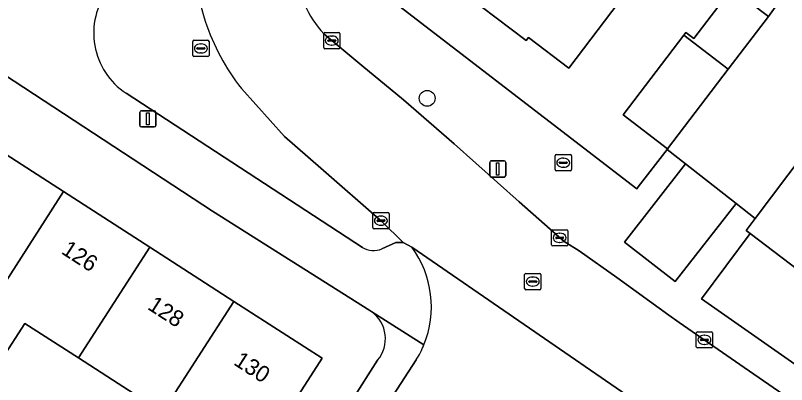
# Model space of a CAD drawing. Extents: x 159039 to 160102, y 381214 to 382524.
# Drawn here: x 159337.93 to 159385.36, y 381883.21 to 381905.89 of the extents above; entities that cross this region are included whole.
import ezdxf

# ---------------------------------------------------------------- set-up
doc = ezdxf.new("R2010")
doc.units = 0
for name, color, linetype in [('IMGEO_Boom', 7, 'Continuous'), ('IMGEO_Brandkraan', 7, 'Continuous'), ('IMGEO_Erf', 7, 'Continuous'), ('IMGEO_Kolk', 7, 'Continuous'), ('IMGEO_Lichtmast', 7, 'Continuous'), ('IMGEO_Pand', 7, 'Continuous'), ('IMGEO_Pand_nummerreeks', 7, 'Continuous'), ('IMGEO_Parkeervlak_open', 7, 'Continuous'), ('IMGEO_Rijbaan_lokaal_open', 7, 'Continuous'), ('IMGEO_Rioolput', 7, 'Continuous'), ('IMGEO_Voetpad_open', 7, 'Continuous')]:
    doc.layers.add(name, color=color, linetype=linetype)

msp = doc.modelspace()

# ---------------------------------------------------------------- linework, layer by layer
at = {"layer": 'IMGEO_Boom'}
msp.add_circle((159363.259, 381900.796), 0.489, dxfattribs=at)
at = {"layer": 'IMGEO_Brandkraan'}
for p, q in [((159371.127, 381896.414), (159371.127, 381897.266)), ((159371.202, 381897.34), (159372.054, 381897.34)), ((159371.615, 381897.12), (159371.64, 381897.12)), ((159372.128, 381897.266), (159372.128, 381896.414)), ((159371.386, 381896.834), (159371.386, 381896.846)), ((159371.824, 381896.797), (159371.426, 381896.797)), ((159371.429, 381896.883), (159371.827, 381896.883)), ((159371.87, 381896.846), (159371.87, 381896.834)), ((159372.054, 381896.34), (159371.202, 381896.34)), ((159371.638, 381896.56), (159371.613, 381896.56))]:
    msp.add_line(p, q, dxfattribs=at)
for points in [[(159371.127, 381896.414), (159371.127, 381897.266)], [(159371.202, 381897.34), (159372.054, 381897.34)], [(159372.128, 381897.266), (159372.128, 381896.414)], [(159372.054, 381896.34), (159371.202, 381896.34)]]:
    msp.add_lwpolyline(points, dxfattribs=at)
for centre, radius, start, end in [((159371.204, 381897.264), 0.0765, 91.552, 178.448), ((159371.204, 381897.264), 0.0765, 91.552, 178.448), ((159372.052, 381897.264), 0.0765, 1.552, 88.448), ((159372.052, 381897.264), 0.0765, 1.552, 88.448), ((159371.426, 381896.843), 0.0403, 85.8775, 175.7526), ((159371.423, 381896.833), 0.0366, 178.938, 274.7102), ((159371.827, 381896.84), 0.043, 264.8664, 352.4533), ((159371.831, 381896.845), 0.0386, 1.7309, 96.639), ((159371.204, 381896.416), 0.0765, 181.552, 268.448), ((159371.204, 381896.416), 0.0765, 181.552, 268.448), ((159372.052, 381896.416), 0.0765, 271.552, 358.448), ((159372.052, 381896.416), 0.0765, 271.552, 358.448)]:
    msp.add_arc(centre, radius, start, end, dxfattribs=at)
for centre, major_axis, ratio, start_param, end_param in [((159371.614, 381896.84), (-0.387, 0.002), 0.722429, 4.712389, 7.853982), ((159371.639, 381896.84), (-0.39, 0.002), 0.717154, 1.570796, 4.712389)]:
    msp.add_ellipse(centre, major_axis=major_axis, ratio=ratio, start_param=start_param, end_param=end_param, dxfattribs=at)
at = {"layer": 'IMGEO_Erf'}
for points in [[(159359.115, 381908.355), (159376.15, 381895.237), (159376.238, 381895.351), (159378.01, 381897.652), (159378.049, 381897.703), (159375.313, 381899.789), (159379.036, 381904.671), (159379.173, 381904.851), (159379.655, 381904.484), (159381.994, 381907.552), (159384.249, 381905.832), (159386.739, 381909.319), (159384.472, 381910.975), (159386.852, 381914.234), (159389.093, 381917.303)], [(159375.514, 381907.337), (159371.965, 381902.649), (159369.484, 381904.527), (159369.35, 381904.35), (159362.881, 381909.247)], [(159359.86, 381887.675), (159359.727, 381887.759), (159350.052, 381893.861), (159332.365, 381905.434), (159330.306, 381901.885), (159335.73, 381898.391), (159340.897, 381895.062), (159346.193, 381891.651), (159351.372, 381888.315), (159356.797, 381884.82), (159352.409, 381878.007), (159346.983, 381881.502), (159341.804, 381884.838), (159338.51, 381886.96)], [(159338.51, 381886.96), (159337.13, 381884.818), (159335.128, 381886.107), (159336.508, 381888.249), (159331.341, 381891.577), (159325.917, 381895.071), (159321.381, 381888.03), (159321.89, 381887.702), (159325.177, 381885.584), (159324.166, 381884.015), (159327.732, 381881.718), (159329.234, 381884.051), (159332.464, 381881.971), (159335.828, 381879.804), (159334.325, 381877.472), (159338.207, 381874.971), (159339.709, 381877.304), (159342.939, 381875.224), (159346.303, 381873.057), (159344.8, 381870.725), (159349.432, 381867.776), (159360.21, 381884.703)]]:
    msp.add_lwpolyline(points, dxfattribs=at)
msp.add_lwpolyline([(159397.775, 381881.376), (159392.868, 381885.096), (159388.012, 381888.776), (159383.125, 381892.481), (159380.139, 381888.468), (159405.497, 381870.741), (159407.682, 381873.867), (159402.711, 381877.635)], close=True, dxfattribs=at)
msp.add_arc((159358.631, 381886.024), 2.058, 320.0836, 53.3495, dxfattribs=at)
at = {"layer": 'IMGEO_Kolk'}
for p, q in [((159356.89, 381903.921), (159356.89, 381904.773)), ((159356.965, 381904.847), (159357.817, 381904.847)), ((159357.891, 381904.773), (159357.891, 381903.921)), ((159348.836, 381903.439), (159348.836, 381904.291)), ((159348.911, 381904.365), (159349.763, 381904.365)), ((159349.837, 381904.291), (159349.837, 381903.439)), ((159357.149, 381904.341), (159357.149, 381904.353)), ((159357.587, 381904.304), (159357.189, 381904.304)), ((159357.192, 381904.39), (159357.59, 381904.39)), ((159357.378, 381904.627), (159357.403, 381904.627)), ((159357.633, 381904.353), (159357.633, 381904.341)), ((159349.095, 381903.859), (159349.095, 381903.871)), ((159349.533, 381903.822), (159349.135, 381903.822)), ((159349.138, 381903.908), (159349.536, 381903.908)), ((159349.324, 381904.145), (159349.349, 381904.145)), ((159349.579, 381903.871), (159349.579, 381903.859)), ((159357.817, 381903.847), (159356.965, 381903.847)), ((159357.401, 381904.067), (159357.376, 381904.067)), ((159349.763, 381903.365), (159348.911, 381903.365)), ((159349.347, 381903.585), (159349.322, 381903.585)), ((159359.988, 381893.778), (159360.84, 381893.778)), ((159359.913, 381892.852), (159359.913, 381893.704)), ((159360.215, 381893.321), (159360.613, 381893.321)), ((159360.401, 381893.558), (159360.426, 381893.558)), ((159360.914, 381893.704), (159360.914, 381892.852)), ((159360.172, 381893.272), (159360.172, 381893.284)), ((159360.61, 381893.235), (159360.212, 381893.235)), ((159360.424, 381892.998), (159360.399, 381892.998)), ((159360.656, 381893.284), (159360.656, 381893.272)), ((159360.84, 381892.778), (159359.988, 381892.778)), ((159370.905, 381891.798), (159370.905, 381892.65)), ((159370.98, 381892.724), (159371.832, 381892.724)), ((159371.393, 381892.504), (159371.418, 381892.504)), ((159371.906, 381892.65), (159371.906, 381891.798)), ((159371.164, 381892.218), (159371.164, 381892.23)), ((159371.602, 381892.181), (159371.204, 381892.181)), ((159371.207, 381892.267), (159371.605, 381892.267)), ((159371.416, 381891.944), (159371.391, 381891.944)), ((159371.648, 381892.23), (159371.648, 381892.218)), ((159371.832, 381891.724), (159370.98, 381891.724)), ((159379.812, 381885.529), (159379.812, 381886.381)), ((159379.887, 381886.455), (159380.739, 381886.455)), ((159380.3, 381886.235), (159380.325, 381886.235)), ((159380.813, 381886.381), (159380.813, 381885.529)), ((159380.071, 381885.949), (159380.071, 381885.961)), ((159380.509, 381885.912), (159380.111, 381885.912)), ((159380.114, 381885.998), (159380.512, 381885.998)), ((159380.555, 381885.961), (159380.555, 381885.949)), ((159380.739, 381885.455), (159379.887, 381885.455)), ((159380.323, 381885.675), (159380.298, 381885.675))]:
    msp.add_line(p, q, dxfattribs=at)
for points in [[(159356.89, 381903.921), (159356.89, 381904.773)], [(159356.965, 381904.847), (159357.817, 381904.847)], [(159357.891, 381904.773), (159357.891, 381903.921)], [(159348.836, 381903.439), (159348.836, 381904.291)], [(159348.911, 381904.365), (159349.763, 381904.365)], [(159349.837, 381904.291), (159349.837, 381903.439)], [(159357.817, 381903.847), (159356.965, 381903.847)], [(159349.763, 381903.365), (159348.911, 381903.365)], [(159359.988, 381893.778), (159360.84, 381893.778)], [(159359.913, 381892.852), (159359.913, 381893.704)], [(159360.914, 381893.704), (159360.914, 381892.852)], [(159360.84, 381892.778), (159359.988, 381892.778)], [(159370.905, 381891.798), (159370.905, 381892.65)], [(159370.98, 381892.724), (159371.832, 381892.724)], [(159371.906, 381892.65), (159371.906, 381891.798)], [(159371.832, 381891.724), (159370.98, 381891.724)], [(159379.812, 381885.529), (159379.812, 381886.381)], [(159379.887, 381886.455), (159380.739, 381886.455)], [(159380.813, 381886.381), (159380.813, 381885.529)], [(159380.739, 381885.455), (159379.887, 381885.455)]]:
    msp.add_lwpolyline(points, dxfattribs=at)
for centre, radius, start, end in [((159356.967, 381904.771), 0.0765, 91.552, 178.448), ((159356.967, 381904.771), 0.0765, 91.552, 178.448), ((159357.815, 381904.771), 0.0765, 1.552, 88.448), ((159357.815, 381904.771), 0.0765, 1.552, 88.448), ((159348.913, 381904.289), 0.0765, 91.552, 178.448), ((159348.913, 381904.289), 0.0765, 91.552, 178.448), ((159349.761, 381904.289), 0.0765, 1.552, 88.448), ((159349.761, 381904.289), 0.0765, 1.552, 88.448), ((159357.189, 381904.35), 0.0403, 85.8775, 175.7526), ((159357.186, 381904.34), 0.0366, 178.938, 274.7102), ((159357.59, 381904.347), 0.043, 264.8664, 352.4533), ((159357.594, 381904.352), 0.0386, 1.7309, 96.639), ((159349.135, 381903.868), 0.0403, 85.8775, 175.7526), ((159349.132, 381903.858), 0.0366, 178.938, 274.7102), ((159349.536, 381903.865), 0.043, 264.8664, 352.4533), ((159349.54, 381903.87), 0.0386, 1.7309, 96.639), ((159356.967, 381903.923), 0.0765, 181.552, 268.448), ((159356.967, 381903.923), 0.0765, 181.552, 268.448), ((159357.815, 381903.923), 0.0765, 271.552, 358.448), ((159357.815, 381903.923), 0.0765, 271.552, 358.448), ((159348.913, 381903.441), 0.0765, 181.552, 268.448), ((159348.913, 381903.441), 0.0765, 181.552, 268.448), ((159349.761, 381903.441), 0.0765, 271.552, 358.448), ((159349.761, 381903.441), 0.0765, 271.552, 358.448), ((159359.99, 381893.702), 0.0765, 91.552, 178.448), ((159359.99, 381893.702), 0.0765, 91.552, 178.448), ((159360.838, 381893.702), 0.0765, 1.552, 88.448), ((159360.838, 381893.702), 0.0765, 1.552, 88.448), ((159360.212, 381893.281), 0.0403, 85.8775, 175.7526), ((159360.617, 381893.283), 0.0386, 1.7309, 96.639), ((159359.99, 381892.854), 0.0765, 181.552, 268.448), ((159359.99, 381892.854), 0.0765, 181.552, 268.448), ((159360.209, 381893.271), 0.0366, 178.938, 274.7102), ((159360.613, 381893.278), 0.043, 264.8664, 352.4533), ((159360.838, 381892.854), 0.0765, 271.552, 358.448), ((159360.838, 381892.854), 0.0765, 271.552, 358.448), ((159370.982, 381892.648), 0.0765, 91.552, 178.448), ((159370.982, 381892.648), 0.0765, 91.552, 178.448), ((159371.83, 381892.648), 0.0765, 1.552, 88.448), ((159371.83, 381892.648), 0.0765, 1.552, 88.448), ((159371.204, 381892.227), 0.0403, 85.8775, 175.7526), ((159371.201, 381892.217), 0.0366, 178.938, 274.7102), ((159371.605, 381892.224), 0.043, 264.8664, 352.4533), ((159371.609, 381892.229), 0.0386, 1.7309, 96.639), ((159370.982, 381891.8), 0.0765, 181.552, 268.448), ((159370.982, 381891.8), 0.0765, 181.552, 268.448), ((159371.83, 381891.8), 0.0765, 271.552, 358.448), ((159371.83, 381891.8), 0.0765, 271.552, 358.448), ((159379.889, 381886.379), 0.0765, 91.552, 178.448), ((159379.889, 381886.379), 0.0765, 91.552, 178.448), ((159380.737, 381886.379), 0.0765, 1.552, 88.448), ((159380.737, 381886.379), 0.0765, 1.552, 88.448), ((159380.111, 381885.958), 0.0403, 85.8775, 175.7526), ((159380.108, 381885.948), 0.0366, 178.938, 274.7102), ((159380.512, 381885.955), 0.043, 264.8664, 352.4533), ((159380.516, 381885.96), 0.0386, 1.7309, 96.639), ((159379.889, 381885.531), 0.0765, 181.552, 268.448), ((159379.889, 381885.531), 0.0765, 181.552, 268.448), ((159380.737, 381885.531), 0.0765, 271.552, 358.448), ((159380.737, 381885.531), 0.0765, 271.552, 358.448)]:
    msp.add_arc(centre, radius, start, end, dxfattribs=at)
for centre, major_axis, ratio, start_param, end_param in [((159357.377, 381904.347), (-0.387, 0.002), 0.722429, 4.712389, 7.853982), ((159357.402, 381904.347), (-0.39, 0.002), 0.717154, 1.570796, 4.712389), ((159349.323, 381903.865), (-0.387, 0.002), 0.722429, 4.712389, 7.853982), ((159349.348, 381903.865), (-0.39, 0.002), 0.717154, 1.570796, 4.712389), ((159360.4, 381893.278), (-0.387, 0.002), 0.722429, 4.712389, 7.853982), ((159360.425, 381893.278), (-0.39, 0.002), 0.717154, 1.570796, 4.712389), ((159371.392, 381892.224), (-0.387, 0.002), 0.722429, 4.712389, 7.853982), ((159371.417, 381892.224), (-0.39, 0.002), 0.717154, 1.570796, 4.712389), ((159380.299, 381885.955), (-0.387, 0.002), 0.722429, 4.712389, 7.853982), ((159380.324, 381885.955), (-0.39, 0.002), 0.717154, 1.570796, 4.712389)]:
    msp.add_ellipse(centre, major_axis=major_axis, ratio=ratio, start_param=start_param, end_param=end_param, dxfattribs=at)
at = {"layer": 'IMGEO_Lichtmast'}
for p, q in [((159345.581, 381899.137), (159345.581, 381899.937)), ((159345.581, 381899.937), (159345.581, 381899.137)), ((159345.681, 381900.037), (159346.471, 381900.037)), ((159346.471, 381900.037), (159345.681, 381900.037)), ((159346.571, 381899.937), (159346.571, 381899.137)), ((159346.571, 381899.137), (159346.571, 381899.937)), ((159346.471, 381899.037), (159345.681, 381899.037)), ((159345.681, 381899.037), (159346.471, 381899.037)), ((159367.101, 381896.06), (159367.101, 381896.86)), ((159367.101, 381896.86), (159367.101, 381896.06)), ((159367.201, 381896.96), (159367.991, 381896.96)), ((159367.991, 381896.96), (159367.201, 381896.96)), ((159368.091, 381896.86), (159368.091, 381896.06)), ((159368.091, 381896.06), (159368.091, 381896.86)), ((159367.991, 381895.96), (159367.201, 381895.96)), ((159367.201, 381895.96), (159367.991, 381895.96))]:
    msp.add_line(p, q, dxfattribs=at)
for points in [[(159346.001, 381899.912), (159346.151, 381899.912), (159346.151, 381899.162), (159346.001, 381899.162), (159346.001, 381899.912)], [(159367.521, 381896.835), (159367.671, 381896.835), (159367.671, 381896.085), (159367.521, 381896.085), (159367.521, 381896.835)]]:
    msp.add_lwpolyline(points, dxfattribs=at)
for centre, start, end in [((159345.681, 381899.937), 90, 180), ((159345.681, 381899.937), 90, 180), ((159346.471, 381899.937), 0, 90), ((159346.471, 381899.937), 360, 90), ((159345.681, 381899.137), 180, 270), ((159345.681, 381899.137), 180, 270), ((159346.471, 381899.137), 270, 0), ((159346.471, 381899.137), 270, 0), ((159367.201, 381896.86), 90, 180), ((159367.201, 381896.86), 90, 180), ((159367.991, 381896.86), 0, 90), ((159367.991, 381896.86), 360, 90), ((159367.201, 381896.06), 180, 270), ((159367.201, 381896.06), 180, 270), ((159367.991, 381896.06), 270, 0), ((159367.991, 381896.06), 270, 0)]:
    msp.add_arc(centre, 0.1, start, end, dxfattribs=at)
at = {"layer": 'IMGEO_Pand'}
for points in [[(159366.564, 381914.112), (159362.881, 381909.247), (159369.35, 381904.35), (159369.484, 381904.527), (159371.965, 381902.649), (159375.514, 381907.337), (159373.033, 381909.215)], [(159379.036, 381904.671), (159381.779, 381902.594), (159384.249, 381905.832), (159381.994, 381907.552), (159379.655, 381904.484), (159379.173, 381904.851)], [(159379.036, 381904.671), (159375.313, 381899.789), (159378.049, 381897.703), (159381.779, 381902.594)], [(159392.944, 381895.283), (159387.802, 381899.18), (159386.454, 381897.402), (159383.434, 381893.418), (159382.87, 381892.674), (159383.125, 381892.481), (159388.012, 381888.776)], [(159335.73, 381898.391), (159331.341, 381891.577), (159336.508, 381888.249), (159340.897, 381895.062)], [(159346.193, 381891.651), (159340.897, 381895.062), (159336.508, 381888.249), (159335.128, 381886.107), (159337.13, 381884.818), (159338.51, 381886.96), (159341.804, 381884.838)], [(159346.193, 381891.651), (159341.804, 381884.838), (159346.983, 381881.502), (159351.372, 381888.315)], [(159351.372, 381888.315), (159346.983, 381881.502), (159352.409, 381878.007), (159356.797, 381884.82)]]:
    msp.add_lwpolyline(points, close=True, dxfattribs=at)
at = {"layer": 'IMGEO_Parkeervlak_open'}
for points in [[(159360.475, 381891.551), (159361.327, 381891.944), (159361.778, 381891.943), (159360.469, 381893.231), (159356.724, 381896.513), (159354.473, 381898.459), (159351.831, 381901.396)], [(159344.738, 381901.115), (159359.269, 381891.639)]]:
    msp.add_lwpolyline(points, dxfattribs=at)
for centre, radius, start, end in [((159362.666, 381909.89), 13.766, 149.2758, 198.4328), ((159347.142, 381904.801), 4.4, 142.7531, 236.8879), ((159362.649, 381909.877), 13.746, 198.4043, 218.0949), ((159359.952, 381892.691), 1.254, 236.9993, 294.654)]:
    msp.add_arc(centre, radius, start, end, dxfattribs=at)
at = {"layer": 'IMGEO_Rijbaan_lokaal_open'}
for points in [[(159386.739, 381909.319), (159384.249, 381905.832), (159381.779, 381902.594), (159378.049, 381897.703), (159378.01, 381897.652), (159379.14, 381896.769), (159382.253, 381894.34), (159383.434, 381893.418), (159386.454, 381897.402), (159387.802, 381899.18), (159392.211, 381904.905), (159393.839, 381907.055), (159398.017, 381903.891), (159396.388, 381901.741), (159397.31, 381901.043), (159398.158, 381900.401), (159399.787, 381902.551), (159403.798, 381899.514), (159406.937, 381897.136), (159408.494, 381895.945), (159409.513, 381897.277), (159411.246, 381899.575), (159415.625, 381905.419), (159416.108, 381906.061)], [(159372.607, 381891.419), (159371.682, 381891.995), (159368.906, 381894.441), (159364.908, 381898.01), (159361.803, 381900.713), (159359.228, 381902.824), (159356.898, 381904.755)], [(159351.831, 381901.396), (159354.473, 381898.459), (159356.724, 381896.513), (159360.469, 381893.231), (159361.778, 381891.943), (159362.316, 381891.65), (159376.136, 381882.142), (159377.184, 381881.424), (159383.005, 381877.455), (159388.94, 381873.188), (159397.966, 381866.975), (159406.023, 381861.421), (159413.89, 381855.955), (159417.059, 381853.43), (159421.598, 381850.302)], [(159376.136, 381882.142), (159362.316, 381891.65)], [(159424.695, 381854.911), (159420.402, 381857.938), (159418.724, 381859.338), (159409.164, 381865.996), (159401.266, 381871.522), (159394.639, 381876.061), (159382.491, 381884.442), (159378.766, 381887.027), (159378.123, 381887.473), (159374.914, 381889.793), (159372.607, 381891.419)], [(159362.58, 381884.718), (159360.926, 381882.168), (159356.637, 381875.498), (159351.829, 381867.879), (159346.625, 381859.725), (159344.796, 381856.852), (159338.933, 381847.625), (159336.942, 381844.497), (159334.478, 381840.625), (159330.797, 381834.853), (159326.419, 381827.963), (159321.864, 381820.8), (159320.125, 381817.973), (159311.921, 381805.102), (159310.811, 381803.315), (159308.615, 381799.847), (159306.477, 381796.428), (159304.022, 381792.596)]]:
    msp.add_lwpolyline(points, dxfattribs=at)
for centre, radius, start, end in [((159362.666, 381909.89), 13.766, 149.2758, 198.4328), ((159361.624, 381909.122), 6.435, 184.0011, 222.738), ((159362.649, 381909.877), 13.746, 198.4043, 218.0949), ((159357.328, 381887.989), 6.187, 337.829, 36.2799), ((159357.33, 381887.989), 6.186, 328.0744, 337.8203)]:
    msp.add_arc(centre, radius, start, end, dxfattribs=at)
at = {"layer": 'IMGEO_Rioolput'}
for p, q in [((159369.327, 381890.035), (159370.179, 381890.035)), ((159369.252, 381889.109), (159369.252, 381889.961)), ((159369.511, 381889.529), (159369.511, 381889.541)), ((159369.554, 381889.578), (159369.952, 381889.578)), ((159369.74, 381889.815), (159369.765, 381889.815)), ((159369.995, 381889.541), (159369.995, 381889.529)), ((159370.253, 381889.961), (159370.253, 381889.109)), ((159370.179, 381889.035), (159369.327, 381889.035)), ((159369.949, 381889.492), (159369.551, 381889.492)), ((159369.763, 381889.255), (159369.738, 381889.255))]:
    msp.add_line(p, q, dxfattribs=at)
for points in [[(159369.327, 381890.035), (159370.179, 381890.035)], [(159369.252, 381889.109), (159369.252, 381889.961)], [(159370.253, 381889.961), (159370.253, 381889.109)], [(159370.179, 381889.035), (159369.327, 381889.035)]]:
    msp.add_lwpolyline(points, dxfattribs=at)
for centre, radius, start, end in [((159369.329, 381889.959), 0.0765, 91.552, 178.448), ((159369.329, 381889.959), 0.0765, 91.552, 178.448), ((159370.177, 381889.959), 0.0765, 1.552, 88.448), ((159370.177, 381889.959), 0.0765, 1.552, 88.448), ((159369.551, 381889.538), 0.0403, 85.8775, 175.7526), ((159369.548, 381889.528), 0.0366, 178.938, 274.7102), ((159369.952, 381889.535), 0.043, 264.8664, 352.4533), ((159369.956, 381889.54), 0.0386, 1.7309, 96.639), ((159369.329, 381889.111), 0.0765, 181.552, 268.448), ((159369.329, 381889.111), 0.0765, 181.552, 268.448), ((159370.177, 381889.111), 0.0765, 271.552, 358.448), ((159370.177, 381889.111), 0.0765, 271.552, 358.448)]:
    msp.add_arc(centre, radius, start, end, dxfattribs=at)
for centre, major_axis, ratio, start_param, end_param in [((159369.739, 381889.535), (-0.387, 0.002), 0.722429, 4.712389, 7.853982), ((159369.764, 381889.535), (-0.39, 0.002), 0.717154, 1.570796, 4.712389)]:
    msp.add_ellipse(centre, major_axis=major_axis, ratio=ratio, start_param=start_param, end_param=end_param, dxfattribs=at)
at = {"layer": 'IMGEO_Voetpad_open'}
for points in [[(159336.542, 381906.753), (159334.129, 381908.375), (159332.365, 381905.434), (159350.052, 381893.861), (159359.727, 381887.759), (159359.86, 381887.675), (159363.058, 381885.654)], [(159426.351, 381856.153), (159422.295, 381858.998), (159406.652, 381869.933), (159405.497, 381870.741), (159380.139, 381888.468), (159383.125, 381892.481), (159382.87, 381892.674), (159383.434, 381893.418), (159382.253, 381894.34), (159378.501, 381889.532), (159375.388, 381891.962), (159379.14, 381896.769), (159378.01, 381897.652), (159376.238, 381895.351), (159376.15, 381895.237), (159359.115, 381908.355)], [(159356.898, 381904.755), (159359.228, 381902.824), (159361.803, 381900.713), (159364.908, 381898.01), (159368.906, 381894.441), (159371.682, 381891.995), (159372.607, 381891.419), (159374.914, 381889.793), (159378.123, 381887.473), (159378.766, 381887.027), (159382.491, 381884.442), (159394.639, 381876.061), (159401.266, 381871.522), (159409.164, 381865.996), (159418.724, 381859.338), (159420.402, 381857.938), (159424.695, 381854.911)], [(159359.269, 381891.639), (159344.738, 381901.115)], [(159362.316, 381891.65), (159361.778, 381891.943), (159361.327, 381891.944), (159360.475, 381891.551)], [(159363.058, 381885.654), (159359.86, 381887.675)], [(159360.21, 381884.703), (159349.432, 381867.776), (159348.622, 381866.504), (159336.081, 381846.809), (159334.772, 381844.828), (159333.091, 381842.053), (159331.792, 381840.041), (159319.263, 381820.297), (159318.408, 381818.949), (159308.582, 381803.464), (159307.369, 381801.54), (159304.374, 381796.799)], [(159338.933, 381847.625), (159344.796, 381856.852), (159346.625, 381859.725), (159351.829, 381867.879), (159356.637, 381875.498), (159360.926, 381882.168), (159362.58, 381884.718)]]:
    msp.add_lwpolyline(points, dxfattribs=at)
msp.add_lwpolyline([(159379.14, 381896.769), (159375.388, 381891.962), (159378.501, 381889.532), (159382.253, 381894.34)], close=True, dxfattribs=at)
for centre, radius, start, end in [((159361.624, 381909.122), 6.435, 184.0011, 222.738), ((159347.142, 381904.801), 4.4, 142.7531, 236.8879), ((159359.952, 381892.691), 1.254, 236.9993, 294.654), ((159357.328, 381887.989), 6.187, 337.829, 36.2799), ((159358.631, 381886.024), 2.058, 320.0836, 53.3495), ((159357.33, 381887.989), 6.186, 328.0744, 337.8203)]:
    msp.add_arc(centre, radius, start, end, dxfattribs=at)

# ---------------------------------------------------------------- texts
at = {"layer": 'IMGEO_Pand_nummerreeks'}
for s, p in [('126', (159340.693, 381891.292)), ('128', (159345.995, 381887.877)), ('130', (159351.293, 381884.464))]:
    msp.add_text(s, height=1, rotation=327.2111, dxfattribs=at).set_placement(p)

doc.saveas('drawing.dxf')
